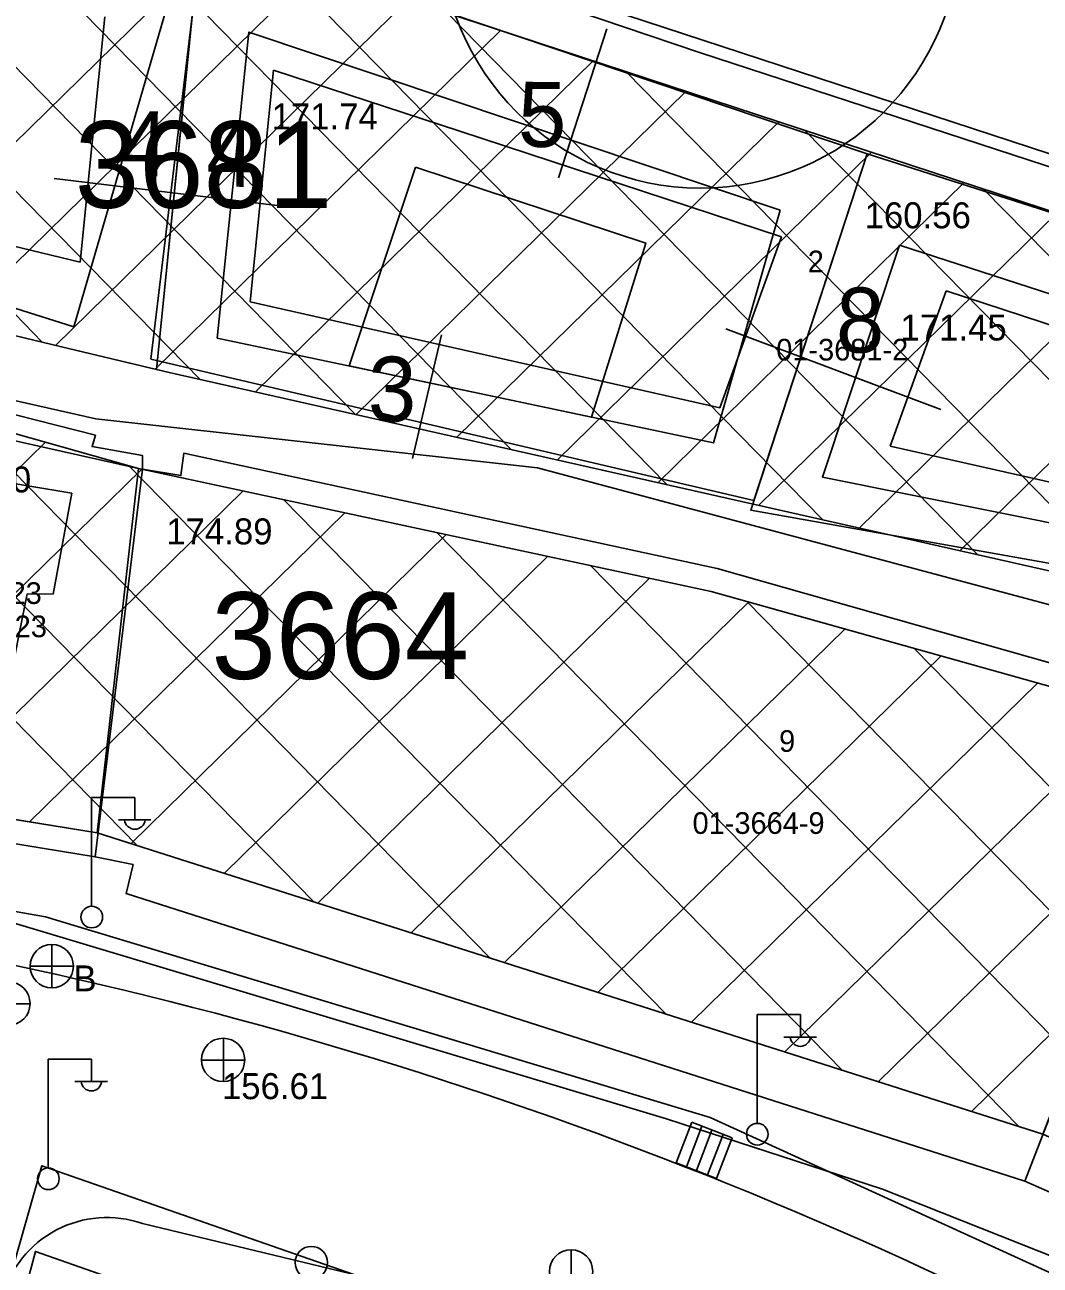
# Model space of a CAD drawing. Extents: x 419677 to 421689, y 4450851 to 4452923.
# Drawn here: x 420322.9 to 420369.7, y 4451807 to 4451864.3 of the extents above; entities that cross this region are included whole.
import ezdxf

# ---------------------------------------------------------------- set-up
doc = ezdxf.new("R2010")
doc.units = 0
for name, color, linetype in [('AA_HH', 7, 'Continuous'), ('ADA NUMARASI', 7, 'Continuous'), ('Level 1', 7, 'Continuous'), ('Level 15', 7, 'Continuous'), ('Level 20', 7, 'Continuous'), ('Level 27', 7, 'Continuous'), ('Level 30', 7, 'Continuous'), ('Level 34', 7, 'Continuous'), ('Level 58', 7, 'Continuous'), ('Level 62', 7, 'Continuous'), ('MULKIYET SINIRI', 7, 'Continuous'), ('PARSEL KODU', 7, 'Continuous'), ('PARSEL NUMARASI', 7, 'Continuous')]:
    doc.layers.add(name, color=color, linetype=linetype)

msp = doc.modelspace()

# ---------------------------------------------------------------- linework, layer by layer
at = {"layer": 'AA_HH'}
for p, q in [((420325.933, 4451823.634), (420325.933, 4451828.634)), ((420325.933, 4451828.634), (420327.933, 4451828.634)), ((420327.933, 4451827.634), (420327.933, 4451828.634)), ((420327.173, 4451827.594), (420328.673, 4451827.594)), ((420324.097, 4451821.84), (420324.097, 4451819.84)), ((420323.097, 4451820.84), (420325.097, 4451820.84)), ((420321.091, 4451819.095), (420323.091, 4451819.095)), ((420356.668, 4451813.609), (420356.668, 4451818.609)), ((420356.668, 4451818.609), (420358.668, 4451818.609)), ((420358.668, 4451817.609), (420358.668, 4451818.609)), ((420332.024, 4451815.506), (420332.024, 4451817.506)), ((420357.908, 4451817.569), (420359.408, 4451817.569)), ((420323.931, 4451811.551), (420323.931, 4451816.551)), ((420323.931, 4451816.551), (420325.931, 4451816.551)), ((420325.931, 4451815.551), (420325.931, 4451816.551)), ((420331.004, 4451816.496), (420333.004, 4451816.496)), ((420325.171, 4451815.511), (420326.671, 4451815.511)), ((420353.654, 4451813.633), (420352.935, 4451811.767)), ((420353.654, 4451813.633), (420352.935, 4451811.767)), ((420353.405, 4451811.585), (420354.125, 4451813.451)), ((420355.52, 4451812.913), (420353.654, 4451813.633)), ((420355.52, 4451812.913), (420353.654, 4451813.633)), ((420353.868, 4451811.407), (420354.587, 4451813.273)), ((420354.379, 4451811.21), (420355.098, 4451813.076)), ((420354.801, 4451811.047), (420355.52, 4451812.913)), ((420354.801, 4451811.047), (420355.52, 4451812.913)), ((420352.935, 4451811.767), (420354.801, 4451811.047)), ((420352.935, 4451811.767), (420354.801, 4451811.047)), ((420348.078, 4451807.75), (420348.078, 4451805.75))]:
    msp.add_line(p, q, dxfattribs=at)
for points in [[(420310.014, 4451876.395), (420326.305, 4451872.381), (420354.013, 4451863.02), (420380.642, 4451854.318), (420394.787, 4451849.719), (420394.945, 4451849.654), (420395.121, 4451849.527), (420389.637, 4451832.682)], [(420423.388, 4451783.945), (420389.832, 4451800.698), (420388.62, 4451799.761), (420388.214, 4451798.995), (420387.763, 4451798.671), (420354.507, 4451813.861), (420323.805, 4451823.125), (420308.606, 4451825.793)], [(420317.857, 4451791.3), (420323.638, 4451811.627), (420344.947, 4451804.212), (420362.726, 4451797.318), (420392.528, 4451782.473), (420432.038, 4451761.332), (420447.024, 4451752.285), (420447.451, 4451751.931), (420447.78, 4451751.62), (420448.046, 4451751.251), (420448.189, 4451750.747), (420448.192, 4451750.247), (420439.685, 4451739.799), (420425.721, 4451725.725), (420414.401, 4451716.512), (420414.02, 4451716.465), (420413.266, 4451716.611), (420411.99, 4451716.077), (420403.14, 4451707.257), (420402.786, 4451706.85), (420402.646, 4451706.855), (420386.249, 4451721.836)]]:
    msp.add_lwpolyline(points, dxfattribs=at)
for points in [[(420321.161, 4451872.655), (420315.553, 4451853.37), (420325.121, 4451850.347), (420330.64, 4451869.358)], [(420331.057, 4451868.675), (420328.677, 4451848.867), (420356.518, 4451842.33), (420361.754, 4451858.336)], [(420357.728, 4451855.731), (420354.653, 4451844.994), (420331.739, 4451849.832), (420333.205, 4451863.959)], [(420361.754, 4451858.336), (420356.376, 4451841.896), (420380.764, 4451837.554), (420389.319, 4451833.371), (420394.084, 4451848.037)], [(420340.889, 4451857.73), (420337.833, 4451848.545), (420349.02, 4451846.183), (420351.532, 4451854.215)], [(420363.243, 4451854.127), (420390.437, 4451845.315), (420387.571, 4451836.688), (420381.986, 4451839.118), (420376.277, 4451840.2), (420376.36, 4451840.475), (420372.028, 4451841.244), (420371.882, 4451840.974), (420359.689, 4451843.419)], [(420317.303, 4451846.814), (420319.675, 4451846.222), (420319.74, 4451846.965), (420326.116, 4451845.35), (420325.96, 4451844.826), (420328.289, 4451844.412), (420328.287, 4451843.785), (420326.105, 4451825.884), (420315.536, 4451827.606), (420315.594, 4451828.153), (420313.8, 4451828.431)], [(420377.509, 4451832.769), (420354.82, 4451839.199), (420330.192, 4451844.521), (420330.059, 4451843.488), (420328.287, 4451843.785), (420326.105, 4451825.884), (420327.855, 4451825.53), (420327.535, 4451824.19), (420369.032, 4451810.915)], [(420325.03, 4451842.676), (420324.162, 4451838.017), (420322.965, 4451838.021), (420322.055, 4451833.479), (420321.415, 4451833.575), (420321.263, 4451832.016), (420314.69, 4451833.099), (420316.354, 4451841.837), (420320.222, 4451841.236), (420320.856, 4451843.373)], [(420377.429, 4451832.562), (420400.812, 4451822.209), (420415.445, 4451814.864), (420434.336, 4451804.862), (420432.542, 4451778.912), (420405.949, 4451793.533), (420389.082, 4451802.094), (420369.032, 4451810.915)], [(420337.634, 4451801.537), (420333.243, 4451787.998), (420320.085, 4451791.473), (420321.282, 4451795.89), (420320.246, 4451796.163), (420323.345, 4451807.676), (420333.832, 4451803.998), (420333.439, 4451802.887)]]:
    msp.add_lwpolyline(points, close=True, dxfattribs=at)
for centre, radius in [((420325.944, 4451823.109), 0.5), ((420324.097, 4451820.84), 1), ((420322.096, 4451819.113), 1), ((420332.008, 4451816.514), 1), ((420356.679, 4451813.085), 0.5), ((420323.941, 4451811.027), 0.5), ((420336.085, 4451807.158), 0.75), ((420348.078, 4451806.75), 1)]:
    msp.add_circle(centre, radius, dxfattribs=at)
for centre in [(420327.934, 4451827.637), (420358.668, 4451817.613), (420325.931, 4451815.555)]:
    msp.add_arc(centre, 0.474, 184.8384, 355.1464, dxfattribs=at)
at = {"layer": 'Level 1'}
msp.add_line((420328.928, 4451848.377), (420330.968, 4451868.574), dxfattribs=at)
msp.add_line((420328.928, 4451848.377), (420330.968, 4451868.574), dxfattribs=at)
at = {"layer": 'Level 15'}
msp.add_lwpolyline([(420222.223, 4451877.252), (420228.074, 4451876.266), (420248.804, 4451863.57), (420326.139, 4451846.113), (420346.529, 4451843.843), (420371.043, 4451837.282), (420436.77, 4451811.189), (420449.418, 4451804.129), (420449.587, 4451794.894), (420481.387, 4451791.18), (420478.447, 4451778.441), (420529.287, 4451757.66), (420547.217, 4451742.896), (420596.402, 4451716.716)], dxfattribs=at)
at = {"layer": 'Level 20'}
for p, q in [((420325.408, 4451853.338), (420326.552, 4451864.664)), ((420325.408, 4451853.338), (420326.552, 4451864.664)), ((420347.494, 4451857.225), (420349.732, 4451864.111)), ((420347.494, 4451857.225), (420349.732, 4451864.111)), ((420333.264, 4451851.501), (420334.345, 4451862.205)), ((420333.264, 4451851.501), (420334.345, 4451862.205)), ((420334.771, 4451855.928), (420324.206, 4451857.206)), ((420334.771, 4451855.928), (420324.206, 4451857.206)), ((420365.153, 4451846.535), (420355.219, 4451850.257)), ((420365.153, 4451846.535), (420355.219, 4451850.257)), ((420342.092, 4451849.987), (420340.76, 4451844.275)), ((420342.092, 4451849.987), (420340.76, 4451844.275))]:
    msp.add_line(p, q, dxfattribs=at)
for points in [[(420334.345, 4451862.205), (420342.943, 4451859.385), (420357.8, 4451854.513)], [(420334.345, 4451862.205), (420342.943, 4451859.385), (420357.8, 4451854.513)], [(420325.408, 4451853.338), (420316.023, 4451855.595), (420304.351, 4451858.402)], [(420325.408, 4451853.338), (420316.023, 4451855.595), (420304.351, 4451858.402)], [(420354.947, 4451846.619), (420357.8, 4451854.513)], [(420354.947, 4451846.619), (420357.8, 4451854.513)], [(420362.814, 4451844.848), (420365.405, 4451852.019)], [(420362.814, 4451844.848), (420365.405, 4451852.019)], [(420365.405, 4451852.019), (420386.507, 4451845.099), (420388.76, 4451844.361)], [(420365.405, 4451852.019), (420386.507, 4451845.099), (420388.76, 4451844.361)], [(420354.947, 4451846.619), (420333.264, 4451851.501)], [(420354.947, 4451846.619), (420333.264, 4451851.501)], [(420388.76, 4451844.361), (420386.856, 4451838.588), (420381.352, 4451840.673), (420362.814, 4451844.848)], [(420388.76, 4451844.361), (420386.856, 4451838.588), (420381.352, 4451840.673), (420362.814, 4451844.848)]]:
    msp.add_lwpolyline(points, dxfattribs=at)
at = {"layer": 'Level 27'}
for points in [[(420394.128, 4451847.863), (420389.346, 4451833.367), (420380.198, 4451836.833), (420329.52, 4451848.244), (420324.552, 4451849.43), (420315.088, 4451851.706), (420295.159, 4451856.498), (420285.652, 4451859.395), (420274.109, 4451863.05), (420279.725, 4451883.69)], [(420394.128, 4451847.863), (420389.346, 4451833.367), (420380.198, 4451836.833), (420329.52, 4451848.244), (420324.552, 4451849.43), (420315.088, 4451851.706), (420295.159, 4451856.498), (420285.652, 4451859.395), (420274.109, 4451863.05), (420279.725, 4451883.69)], [(420394.128, 4451847.863), (420389.346, 4451833.367), (420380.198, 4451836.833), (420329.52, 4451848.244), (420324.552, 4451849.43), (420315.088, 4451851.706), (420295.159, 4451856.498), (420285.652, 4451859.395), (420274.109, 4451863.05), (420279.725, 4451883.69)], [(420279.725, 4451883.69), (420282.399, 4451882.901), (420291.997, 4451880.07), (420293.909, 4451879.506), (420301.519, 4451877.261), (420320.894, 4451871.546), (420330.383, 4451868.747), (420335.886, 4451866.961), (420344.501, 4451864.136), (420388.065, 4451849.85), (420394.128, 4451847.863)], [(420279.725, 4451883.69), (420282.399, 4451882.901), (420291.997, 4451880.07), (420293.909, 4451879.506), (420301.519, 4451877.261), (420320.894, 4451871.546), (420330.383, 4451868.747), (420335.886, 4451866.961), (420344.501, 4451864.136), (420388.065, 4451849.85), (420394.128, 4451847.863)], [(420317.356, 4451846.847), (420328.1, 4451843.82), (420354.55, 4451838.14), (420377.18, 4451831.79), (420401.91, 4451820.81), (420415.12, 4451814.04), (420434.11, 4451803.57), (420448.467, 4451797.48), (420452.626, 4451796.692), (420453.59, 4451808.296), (420454.427, 4451810.747), (420458.339, 4451822.201), (420459.578, 4451825.827)], [(420317.356, 4451846.847), (420328.1, 4451843.82), (420354.55, 4451838.14), (420377.18, 4451831.79), (420401.91, 4451820.81), (420415.12, 4451814.04), (420434.11, 4451803.57), (420448.467, 4451797.48), (420452.626, 4451796.692), (420453.59, 4451808.296), (420454.427, 4451810.747), (420458.339, 4451822.201), (420459.578, 4451825.827)], [(420317.356, 4451846.847), (420328.1, 4451843.82), (420354.55, 4451838.14), (420377.18, 4451831.79), (420401.91, 4451820.81), (420415.12, 4451814.04), (420434.11, 4451803.57), (420448.467, 4451797.48), (420452.626, 4451796.692), (420453.59, 4451808.296), (420454.427, 4451810.747), (420458.339, 4451822.201), (420459.578, 4451825.827)], [(420466.87, 4451761.554), (420444.66, 4451772.45), (420432.72, 4451781.46), (420406.94, 4451795.64), (420394.04, 4451802.23), (420369.87, 4451813.08), (420326.2, 4451827), (420313.613, 4451829.033), (420298.75, 4451831), (420283.823, 4451832.064), (420268.52, 4451834.3), (420253.88, 4451837.35), (420239.4, 4451840.6), (420216.542, 4451845.358)], [(420466.87, 4451761.554), (420444.66, 4451772.45), (420432.72, 4451781.46), (420406.94, 4451795.64), (420394.04, 4451802.23), (420369.87, 4451813.08), (420326.2, 4451827), (420313.613, 4451829.033), (420298.75, 4451831), (420283.823, 4451832.064), (420268.52, 4451834.3), (420253.88, 4451837.35), (420239.4, 4451840.6), (420217.433, 4451845.172)], [(420466.87, 4451761.554), (420444.66, 4451772.45), (420432.72, 4451781.46), (420406.94, 4451795.64), (420394.04, 4451802.23), (420369.87, 4451813.08), (420326.2, 4451827), (420313.613, 4451829.033), (420298.75, 4451831), (420283.823, 4451832.064), (420268.52, 4451834.3), (420253.88, 4451837.35), (420239.4, 4451840.6), (420217.433, 4451845.172)]]:
    msp.add_lwpolyline(points, dxfattribs=at)
at = {"layer": 'Level 30'}
msp.add_arc((420280.492, 4451625.321), 200, 63.0091, 82.97918, dxfattribs=at)
msp.add_arc((420280.492, 4451625.321), 200, 63.0091, 82.97918, dxfattribs=at)
at = {"layer": 'Level 34'}
for p, q in [((420323.659, 4451849.645), (420294.604, 4451879.301)), ((420323.659, 4451849.645), (420294.604, 4451879.301)), ((420330.946, 4451847.923), (420302.48, 4451876.978)), ((420330.946, 4451847.923), (420302.48, 4451876.978)), ((420338.131, 4451846.305), (420310.356, 4451874.654)), ((420338.131, 4451846.305), (420310.356, 4451874.654)), ((420345.315, 4451844.687), (420318.232, 4451872.331)), ((420345.315, 4451844.687), (420318.232, 4451872.331)), ((420352.5, 4451843.07), (420326.108, 4451870.008)), ((420352.5, 4451843.07), (420326.108, 4451870.008)), ((420315.093, 4451851.705), (420331.964, 4451868.234)), ((420315.093, 4451851.705), (420331.964, 4451868.234)), ((420359.685, 4451841.452), (420334.137, 4451867.529)), ((420359.685, 4451841.452), (420334.137, 4451867.529)), ((420319.682, 4451850.601), (420336.257, 4451866.839)), ((420319.682, 4451850.601), (420336.257, 4451866.839)), ((420324.272, 4451849.497), (420340.539, 4451865.435)), ((420324.272, 4451849.497), (420340.539, 4451865.435)), ((420366.87, 4451839.834), (420342.378, 4451864.832)), ((420366.87, 4451839.834), (420342.378, 4451864.832)), ((420328.867, 4451848.4), (420344.821, 4451864.031)), ((420328.867, 4451848.4), (420344.821, 4451864.031)), ((420333.507, 4451847.346), (420349.104, 4451862.627)), ((420333.507, 4451847.346), (420349.104, 4451862.627)), ((420374.055, 4451838.216), (420350.629, 4451862.126)), ((420374.055, 4451838.216), (420350.629, 4451862.126)), ((420338.155, 4451846.3), (420353.386, 4451861.222)), ((420338.155, 4451846.3), (420353.386, 4451861.222)), ((420342.802, 4451845.253), (420357.668, 4451859.818)), ((420342.802, 4451845.253), (420357.668, 4451859.818)), ((420381.489, 4451836.344), (420358.88, 4451859.421)), ((420381.489, 4451836.344), (420358.88, 4451859.421)), ((420347.45, 4451844.207), (420361.951, 4451858.414)), ((420347.45, 4451844.207), (420361.951, 4451858.414)), ((420352.097, 4451843.16), (420366.233, 4451857.009)), ((420352.097, 4451843.16), (420366.233, 4451857.009)), ((420389.512, 4451833.871), (420367.13, 4451856.715)), ((420389.512, 4451833.871), (420367.13, 4451856.715)), ((420356.745, 4451842.114), (420370.515, 4451855.605)), ((420356.745, 4451842.114), (420370.515, 4451855.605)), ((420361.392, 4451841.067), (420374.797, 4451854.201)), ((420361.392, 4451841.067), (420374.797, 4451854.201)), ((420366.04, 4451840.021), (420379.08, 4451852.797)), ((420366.04, 4451840.021), (420379.08, 4451852.797)), ((420328.038, 4451826.414), (420305.868, 4451849.042)), ((420328.038, 4451826.414), (420305.868, 4451849.042)), ((420336.181, 4451823.819), (420312.627, 4451847.86)), ((420336.181, 4451823.819), (420312.627, 4451847.86)), ((420344.323, 4451821.223), (420319.929, 4451846.122)), ((420344.323, 4451821.223), (420319.929, 4451846.122)), ((420308.209, 4451829.748), (420323.807, 4451845.03)), ((420308.209, 4451829.748), (420323.807, 4451845.03)), ((420313.245, 4451829.082), (420328.254, 4451843.787)), ((420313.245, 4451829.082), (420328.254, 4451843.787)), ((420352.466, 4451818.628), (420327.664, 4451843.943)), ((420352.466, 4451818.628), (420327.664, 4451843.943)), ((420318.161, 4451828.298), (420332.942, 4451842.78)), ((420318.161, 4451828.298), (420332.942, 4451842.78)), ((420360.609, 4451816.032), (420334.792, 4451842.383)), ((420360.609, 4451816.032), (420334.792, 4451842.383)), ((420323.067, 4451827.506), (420337.63, 4451841.773)), ((420323.067, 4451827.506), (420337.63, 4451841.773)), ((420327.759, 4451826.503), (420342.318, 4451840.767)), ((420327.759, 4451826.503), (420342.318, 4451840.767)), ((420368.752, 4451813.436), (420341.884, 4451840.86)), ((420368.752, 4451813.436), (420341.884, 4451840.86)), ((420332.072, 4451825.128), (420347.006, 4451839.76)), ((420332.072, 4451825.128), (420347.006, 4451839.76)), ((420378.493, 4451809.209), (420348.976, 4451839.337)), ((420378.493, 4451809.209), (420348.976, 4451839.337)), ((420336.384, 4451823.754), (420351.694, 4451838.753)), ((420336.384, 4451823.754), (420351.694, 4451838.753)), ((420340.697, 4451822.379), (420356.287, 4451837.653)), ((420340.697, 4451822.379), (420356.287, 4451837.653)), ((420388.49, 4451804.722), (420356.203, 4451837.676)), ((420388.49, 4451804.722), (420356.203, 4451837.676)), ((420345.01, 4451821.004), (420360.73, 4451836.406)), ((420345.01, 4451821.004), (420360.73, 4451836.406)), ((420349.322, 4451819.63), (420365.173, 4451835.159)), ((420349.322, 4451819.63), (420365.173, 4451835.159)), ((420399.026, 4451799.683), (420363.926, 4451835.509)), ((420399.026, 4451799.683), (420363.926, 4451835.509)), ((420353.635, 4451818.255), (420369.616, 4451833.912)), ((420353.635, 4451818.255), (420369.616, 4451833.912)), ((420357.947, 4451816.88), (420374.059, 4451832.666)), ((420357.947, 4451816.88), (420374.059, 4451832.666)), ((420362.26, 4451815.506), (420378.35, 4451831.27)), ((420362.26, 4451815.506), (420378.35, 4451831.27)), ((420366.572, 4451814.131), (420382.284, 4451829.524)), ((420366.572, 4451814.131), (420382.284, 4451829.524))]:
    msp.add_line(p, q, dxfattribs=at)
at = {"layer": 'Level 58'}
msp.add_circle((420354.046, 4451868.761), 12, dxfattribs=at)
msp.add_circle((420354.046, 4451868.761), 12, dxfattribs=at)
at = {"layer": 'Level 62'}
for points in [[(420280.433, 4451886.088), (420283.106, 4451885.299), (420292.704, 4451882.468), (420294.616, 4451881.904), (420302.226, 4451879.659), (420321.601, 4451873.944), (420331.123, 4451871.135), (420336.661, 4451869.338), (420345.28, 4451866.512), (420388.844, 4451852.226), (420401.547, 4451847.988)], [(420280.433, 4451886.088), (420283.106, 4451885.299), (420292.704, 4451882.468), (420294.616, 4451881.904), (420302.226, 4451879.659), (420321.601, 4451873.944), (420331.123, 4451871.135), (420336.661, 4451869.338), (420345.28, 4451866.512), (420388.844, 4451852.226), (420401.547, 4451847.988)], [(420319.996, 4451823.541), (420352.492, 4451813.795), (420362.465, 4451810.542), (420372.432, 4451806.586), (420380.374, 4451803.142), (420390.831, 4451797.967), (420399.543, 4451793.062), (420407.179, 4451788.956), (420423.795, 4451779.745), (420431.791, 4451775.347), (420440.326, 4451770.595), (420465.033, 4451756.74)], [(420319.996, 4451823.541), (420352.492, 4451813.795), (420362.465, 4451810.542), (420372.432, 4451806.586), (420380.374, 4451803.142), (420390.831, 4451797.967), (420399.543, 4451793.062), (420407.179, 4451788.956), (420423.795, 4451779.745), (420431.791, 4451775.347), (420440.326, 4451770.595), (420483.771, 4451746.233)], [(420328.286, 4451808.958), (420338.698, 4451806.448), (420349.206, 4451803.296), (420358.727, 4451800.191), (420368.214, 4451796.425), (420375.744, 4451793.16), (420385.69, 4451788.238), (420394.239, 4451783.425), (420401.907, 4451779.301), (420418.478, 4451770.115), (420426.465, 4451765.722), (420434.903, 4451761.025), (420440.151, 4451757.998)], [(420328.286, 4451808.958), (420338.698, 4451806.448), (420349.206, 4451803.296), (420358.727, 4451800.191), (420368.214, 4451796.425), (420375.744, 4451793.16), (420385.69, 4451788.238), (420394.239, 4451783.425), (420401.907, 4451779.301), (420418.478, 4451770.115), (420426.465, 4451765.722), (420434.903, 4451761.025), (420440.151, 4451757.998)]]:
    msp.add_lwpolyline(points, dxfattribs=at)
msp.add_arc((420326.639, 4451804.237), 5, 70.7591, 164.6724, dxfattribs=at)
msp.add_arc((420326.639, 4451804.237), 5, 70.7591, 164.6724, dxfattribs=at)
at = {"layer": 'MULKIYET SINIRI'}
for p, q in [((420326.2, 4451827), (420328.1, 4451843.82)), ((420313.613, 4451829.033), (420326.2, 4451827))]:
    msp.add_line(p, q, dxfattribs=at)
for points in [[(420274.109, 4451863.05), (420279.725, 4451883.69), (420282.399, 4451882.901), (420291.997, 4451880.07), (420293.909, 4451879.506), (420301.519, 4451877.261), (420320.894, 4451871.546), (420330.383, 4451868.747), (420330.968, 4451868.574), (420328.928, 4451848.377), (420324.552, 4451849.43), (420315.088, 4451851.706), (420295.159, 4451856.498), (420293.673, 4451856.856), (420288.927, 4451858.358), (420285.652, 4451859.395)], [(420274.109, 4451863.05), (420279.725, 4451883.69), (420282.399, 4451882.901), (420291.997, 4451880.07), (420293.909, 4451879.506), (420301.519, 4451877.261), (420320.894, 4451871.546), (420330.383, 4451868.747), (420330.968, 4451868.574), (420328.928, 4451848.377), (420324.552, 4451849.43), (420315.088, 4451851.706), (420295.159, 4451856.498), (420293.673, 4451856.856), (420288.927, 4451858.358), (420285.652, 4451859.395)], [(420328.928, 4451848.377), (420330.968, 4451868.574), (420335.886, 4451866.961), (420344.501, 4451864.136), (420388.065, 4451849.85), (420394.128, 4451847.863), (420389.346, 4451833.367), (420383.958, 4451835.408), (420380.198, 4451836.833), (420329.52, 4451848.244)], [(420328.928, 4451848.377), (420330.968, 4451868.574), (420335.886, 4451866.961), (420344.501, 4451864.136), (420388.065, 4451849.85), (420394.128, 4451847.863), (420389.346, 4451833.367), (420383.958, 4451835.408), (420380.198, 4451836.833), (420329.52, 4451848.244)], [(420313.613, 4451829.033), (420317.23, 4451846.25), (420328.1, 4451843.82), (420326.2, 4451827)], [(420326.2, 4451827), (420328.1, 4451843.82), (420354.55, 4451838.14), (420377.18, 4451831.79), (420369.87, 4451813.08)], [(420326.2, 4451827), (420328.1, 4451843.82), (420354.55, 4451838.14), (420377.18, 4451831.79), (420369.87, 4451813.08)]]:
    msp.add_lwpolyline(points, close=True, dxfattribs=at)
msp.add_lwpolyline([(420328.1, 4451843.82), (420317.356, 4451846.847), (420317.23, 4451846.25)], dxfattribs=at)

# ---------------------------------------------------------------- texts
at = {"layer": 'AA_HH'}
for s, p in [('171.74', (420334.247, 4451859.464)), ('160.56', (420361.633, 4451854.901)), ('171.45', (420363.288, 4451849.722)), ('172.80', (420318.242, 4451842.707)), ('174.89', (420329.385, 4451840.31)), ('B', (420325.097, 4451819.679))]:
    msp.add_text(s, height=1.2, dxfattribs=at).set_placement(p)
msp.add_text('156.61 ', height=1.2, rotation=359.9981, dxfattribs=at).set_placement((420331.954, 4451814.702))
at = {"layer": 'ADA NUMARASI'}
for s, p in [('3681', (420325.16, 4451855.844)), ('3681', (420325.16, 4451855.844)), ('3664', (420331.47, 4451834.099)), ('3664', (420331.47, 4451834.099))]:
    msp.add_text(s, height=4, dxfattribs=at).set_placement(p)
at = {"layer": 'Level 20'}
for s, p in [('5', (420345.618, 4451858.669)), ('5', (420345.618, 4451858.669)), ('4', (420327.241, 4451857.317)), ('4', (420327.241, 4451857.317)), ('4', (420331.227, 4451856.831)), ('4', (420331.227, 4451856.831)), ('8', (420360.303, 4451849.176)), ('8', (420360.303, 4451849.176)), ('3', (420338.688, 4451845.986)), ('3', (420338.688, 4451845.986))]:
    msp.add_text(s, height=3, rotation=359.4141, dxfattribs=at).set_placement(p)
at = {"layer": 'PARSEL KODU'}
for s, p in [('01-3681-2', (420357.553, 4451848.799)), ('01-3681-2', (420357.553, 4451848.799)), ('01-3664-23', (420317.033, 4451836.026)), ('01-3664-9', (420353.689, 4451826.947)), ('01-3664-9', (420353.689, 4451826.947))]:
    msp.add_text(s, height=1, dxfattribs=at).set_placement(p)
at = {"layer": 'PARSEL NUMARASI'}
for s, p in [('2', (420359.01, 4451852.871)), ('2', (420359.01, 4451852.871)), ('23', (420322.151, 4451837.562)), ('9', (420357.686, 4451830.734)), ('9', (420357.686, 4451830.734))]:
    msp.add_text(s, height=1, dxfattribs=at).set_placement(p)

doc.saveas('drawing.dxf')
